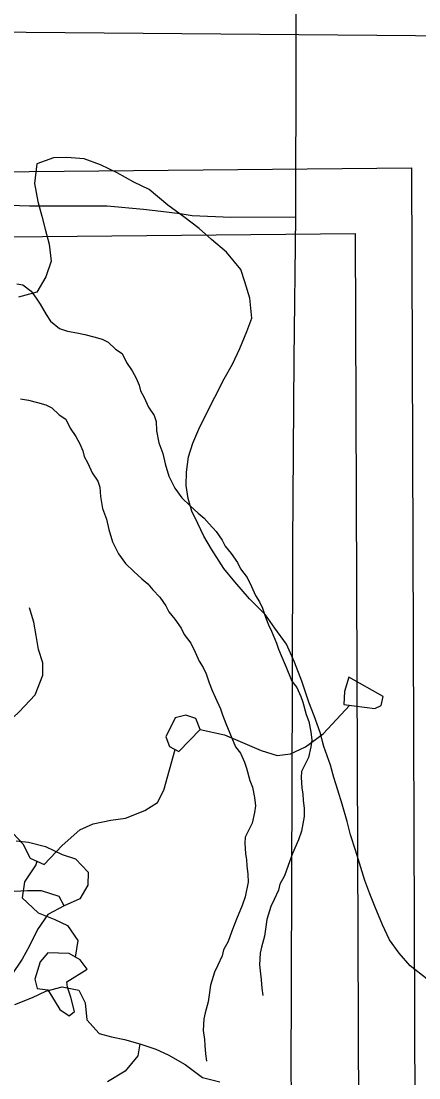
# Model space of a CAD drawing. Extents: x -21.1 to 50.3, y 0 to 22.1.
# Drawn here: x 7.596 to 7.902, y 19.342 to 20.155 of the extents above; entities that cross this region are included whole.
import ezdxf

# ---------------------------------------------------------------- set-up
doc = ezdxf.new("R2010")
doc.units = 0
for name, color, linetype in [('GM_X_City_Street', 7, 'Continuous'), ('GM_X_Major_Lake', 7, 'Continuous'), ('GM_X_Minor_Lake', 7, 'Continuous'), ('GM_X_Minor_River', 7, 'Continuous'), ('GM_X_Section', 7, 'Continuous')]:
    doc.layers.add(name, color=color, linetype=linetype)

msp = doc.modelspace()

# ---------------------------------------------------------------- linework, layer by layer
at = {"layer": 'GM_X_City_Street'}
for points in [[(7.80095, 18.91944), (7.80407, 19.33675), (7.80375, 19.3415), (7.8047, 19.64532), (7.80502, 19.75222), (7.80614, 19.89506), (7.80725, 20.00418), (7.80757, 20.12762), (7.80725, 20.26252), (7.80745, 20.40955)], [(7.45524, 20.01596), (7.48275, 20.01484), (7.51234, 20.01417), (7.53874, 20.01437), (7.57151, 20.01373), (7.60253, 20.01277), (7.652, 20.01277), (7.66218, 20.01262), (7.69033, 20.01023), (7.70354, 20.00864), (7.71849, 20.00673), (7.72771, 20.0053), (7.7573, 20.00403), (7.80725, 20.00418)]]:
    msp.add_lwpolyline(points, dxfattribs=at)
at = {"layer": 'GM_X_Major_Lake'}
for points in [[(7.90849, 19.41803), (7.89523, 19.42827), (7.8869, 19.43813), (7.87932, 19.44837), (7.87402, 19.45975), (7.86834, 19.4734), (7.86418, 19.48365), (7.86039, 19.49388), (7.85623, 19.50716), (7.8532, 19.5174), (7.84942, 19.52915), (7.84677, 19.5394), (7.84299, 19.55267), (7.83958, 19.56329), (7.83655, 19.57315), (7.83391, 19.58263), (7.82899, 19.59704), (7.82596, 19.60766), (7.82142, 19.62056), (7.81725, 19.63118), (7.81196, 19.6471), (7.80628, 19.6619), (7.80022, 19.67555), (7.79113, 19.68806), (7.78393, 19.6983), (7.77181, 19.71044), (7.76045, 19.72371), (7.75211, 19.73395), (7.74264, 19.74874), (7.73658, 19.7586), (7.73204, 19.76846), (7.7275, 19.77794), (7.72447, 19.7878), (7.72296, 19.79767), (7.72334, 19.80791), (7.72486, 19.81966), (7.72828, 19.83028), (7.7336, 19.8428), (7.74498, 19.86556), (7.75219, 19.87959), (7.75864, 19.89097), (7.76433, 19.90311), (7.76965, 19.916), (7.77344, 19.92624), (7.77193, 19.94179), (7.76815, 19.95431), (7.76513, 19.96379), (7.75414, 19.97706), (7.74239, 19.98692), (7.73292, 19.99527), (7.72118, 20.00437), (7.70905, 20.01309), (7.69465, 20.02522), (7.6829, 20.03091), (7.67002, 20.03812), (7.65714, 20.04418), (7.64463, 20.04873), (7.63136, 20.04987), (7.62113, 20.04949), (7.60824, 20.04494), (7.60633, 20.02976), (7.60898, 20.01611), (7.612, 20.00473), (7.61465, 19.99487), (7.61768, 19.98312), (7.61919, 19.97022), (7.61501, 19.95808), (7.60818, 19.94633), (7.59416, 19.94253)], [(7.59242, 19.52458), (7.60189, 19.52344), (7.61478, 19.52003), (7.62766, 19.51396), (7.63789, 19.51055), (7.64774, 19.50031), (7.64736, 19.49045), (7.64129, 19.47983), (7.62916, 19.47451), (7.61664, 19.46769), (7.60868, 19.45631), (7.60261, 19.44379), (7.59691, 19.43355), (7.58857, 19.42103)], [(7.59121, 19.39866), (7.60486, 19.40397), (7.6151, 19.4089), (7.62761, 19.41231), (7.64049, 19.40966), (7.64542, 19.3998), (7.64655, 19.3869), (7.65602, 19.37629), (7.66549, 19.37363), (7.67572, 19.37174), (7.68747, 19.36833), (7.6996, 19.36415), (7.70908, 19.35998), (7.72234, 19.3524), (7.7356, 19.34254), (7.74886, 19.33913)]]:
    msp.add_lwpolyline(points, dxfattribs=at)
at = {"layer": 'GM_X_Minor_Lake'}
for points in [[(7.86812, 19.62615), (7.87303, 19.62848), (7.87449, 19.63533), (7.84817, 19.65029), (7.84485, 19.63924), (7.84418, 19.62935)], [(7.84418, 19.62935), (7.86812, 19.62615)], [(7.73392, 19.61008), (7.73043, 19.6184), (7.72282, 19.62099), (7.71449, 19.61901), (7.70741, 19.60451), (7.71014, 19.59693), (7.71738, 19.5932)], [(7.71738, 19.5932), (7.73392, 19.61008)], [(7.64678, 19.42573), (7.6414, 19.4329), (7.63301, 19.43776), (7.61668, 19.43837), (7.61068, 19.43147), (7.60662, 19.41813), (7.60858, 19.41093), (7.61656, 19.40987), (7.62581, 19.39475), (7.63306, 19.38988), (7.6372, 19.39334), (7.63445, 19.40434), (7.63172, 19.41191), (7.63131, 19.41609)], [(7.63131, 19.41609), (7.64678, 19.42573)]]:
    msp.add_lwpolyline(points, dxfattribs=at)
at = {"layer": 'GM_X_Minor_River'}
for points in [[(7.59274, 19.95266), (7.59731, 19.95193), (7.60381, 19.94703), (7.60765, 19.94173), (7.61072, 19.93719), (7.61533, 19.92924), (7.61879, 19.92394), (7.62567, 19.91828), (7.63177, 19.91641), (7.63901, 19.91493), (7.64511, 19.91382), (7.65197, 19.91196), (7.65845, 19.9101), (7.66303, 19.90784), (7.66877, 19.90256), (7.67374, 19.89917), (7.6772, 19.89235), (7.68143, 19.88591), (7.6845, 19.88023), (7.68682, 19.87493), (7.68798, 19.87037), (7.69068, 19.86545), (7.69414, 19.85787), (7.69837, 19.85144), (7.69991, 19.84689), (7.70033, 19.83967), (7.70191, 19.83056), (7.705, 19.82222), (7.70695, 19.81425), (7.70967, 19.80477), (7.71428, 19.79568), (7.71966, 19.78811), (7.72616, 19.78207), (7.73228, 19.7764), (7.73687, 19.77263), (7.7407, 19.76809), (7.74606, 19.76242), (7.75067, 19.75561)], [(7.59572, 19.86441), (7.60182, 19.86331), (7.60868, 19.86145), (7.61516, 19.85958), (7.61974, 19.85733), (7.62548, 19.85204), (7.63045, 19.84865), (7.63392, 19.84183), (7.63814, 19.8354), (7.64121, 19.82972), (7.64353, 19.82441), (7.6447, 19.81986), (7.64739, 19.81493), (7.65085, 19.80736), (7.65508, 19.80092), (7.65663, 19.79637), (7.65705, 19.78915), (7.65862, 19.78004), (7.66171, 19.77171), (7.66366, 19.76374), (7.66638, 19.75425), (7.67099, 19.74516), (7.67637, 19.73759), (7.68287, 19.73155), (7.68899, 19.72589), (7.69358, 19.72211), (7.69741, 19.71757), (7.70277, 19.71191), (7.70738, 19.70509)], [(7.75067, 19.75561), (7.75298, 19.75106), (7.75758, 19.74539), (7.76256, 19.73858), (7.76488, 19.73366), (7.76986, 19.72684), (7.77333, 19.72002), (7.77641, 19.7132), (7.77948, 19.70828), (7.78179, 19.70336), (7.78411, 19.69653), (7.78643, 19.69047), (7.78874, 19.68554), (7.7926, 19.67645), (7.79415, 19.67189), (7.79685, 19.66507), (7.79994, 19.65787), (7.80418, 19.64726), (7.80802, 19.64234), (7.8111, 19.63552), (7.81265, 19.63097), (7.81537, 19.62148), (7.8173, 19.61618), (7.81886, 19.60821), (7.81966, 19.60175), (7.81893, 19.59681), (7.81707, 19.58844), (7.8118, 19.57778), (7.81145, 19.57322), (7.81187, 19.56524), (7.81266, 19.5603), (7.81307, 19.55575), (7.81386, 19.5493), (7.8139, 19.54322), (7.81168, 19.53181), (7.80943, 19.52534), (7.80492, 19.51468), (7.80154, 19.50554), (7.79854, 19.49755), (7.79515, 19.49107), (7.79404, 19.4865), (7.79065, 19.47927), (7.78802, 19.47393), (7.78503, 19.46404), (7.78393, 19.45644), (7.78319, 19.45111), (7.78096, 19.44274), (7.77984, 19.43818), (7.77951, 19.42906), (7.78031, 19.42223), (7.78072, 19.41767), (7.78113, 19.41121), (7.78193, 19.40552)], [(7.57156, 19.59988), (7.58117, 19.61118), (7.59458, 19.62358), (7.60686, 19.63675), (7.61271, 19.65189), (7.61281, 19.66138), (7.6095, 19.67167), (7.60771, 19.68233), (7.60592, 19.6926), (7.60262, 19.70365)], [(7.70738, 19.70509), (7.70969, 19.70055), (7.71429, 19.69487), (7.71927, 19.68806), (7.72159, 19.68314), (7.72657, 19.67633), (7.73004, 19.66951), (7.73312, 19.66269), (7.73619, 19.65777), (7.73851, 19.65284), (7.74083, 19.64601), (7.74314, 19.63995), (7.74545, 19.63502), (7.74931, 19.62593), (7.75086, 19.62138), (7.75356, 19.61455), (7.75665, 19.60735), (7.76089, 19.59674), (7.76473, 19.59182), (7.76781, 19.585), (7.76936, 19.58045), (7.77208, 19.57097), (7.77401, 19.56566), (7.77558, 19.55769), (7.77637, 19.55124), (7.77564, 19.54629), (7.77378, 19.53793), (7.76851, 19.52726), (7.76816, 19.5227), (7.76858, 19.51472), (7.76937, 19.50979), (7.76978, 19.50523), (7.77057, 19.49878), (7.77061, 19.4927), (7.76839, 19.48129), (7.76614, 19.47482), (7.76163, 19.46416), (7.75826, 19.45502), (7.75526, 19.44703), (7.75187, 19.44055), (7.75075, 19.43599), (7.74736, 19.42875), (7.74473, 19.42342), (7.74174, 19.41352), (7.74064, 19.40592), (7.73991, 19.4006), (7.73767, 19.39223), (7.73655, 19.38766), (7.73622, 19.37854), (7.73702, 19.37171), (7.73743, 19.36715), (7.73785, 19.3607), (7.73864, 19.355)], [(7.73392, 19.61008), (7.75255, 19.60607), (7.76627, 19.60012), (7.78075, 19.5938), (7.79292, 19.59011), (7.80316, 19.59135), (7.81487, 19.59678), (7.82844, 19.60678), (7.84891, 19.62872)], [(7.58623, 19.53421), (7.59734, 19.52216), (7.60313, 19.5112), (7.6138, 19.50635), (7.62771, 19.52093), (7.64126, 19.53283), (7.65147, 19.53749), (7.6651, 19.54028), (7.67647, 19.5419), (7.69122, 19.54774), (7.70103, 19.55391), (7.70588, 19.56346), (7.71469, 19.59458)], [(7.6081, 19.50894), (7.60735, 19.50591), (7.59874, 19.49292), (7.59695, 19.48074), (7.6092, 19.46907), (7.62215, 19.46388), (7.63167, 19.45941), (7.63975, 19.4477), (7.63773, 19.43502)], [(7.62916, 19.47451), (7.62537, 19.48172), (7.61173, 19.48589), (7.60111, 19.48589), (7.59088, 19.48551)], [(7.68747, 19.36833), (7.68595, 19.35922), (7.67609, 19.34747), (7.66244, 19.33912)]]:
    msp.add_lwpolyline(points, dxfattribs=at)
at = {"layer": 'GM_X_Section'}
for points in [[(7.44997, 20.14748), (8.46844, 20.13891), (8.46716, 19.13592), (7.45853, 19.14217)], [(6.88082, 20.03211), (7.89619, 20.04203), (7.90002, 19.02624), (7.83142, 19.02525), (6.88772, 19.01332)], [(6.83753, 19.9816), (7.8529, 19.99152), (7.85673, 18.97573), (7.78814, 18.97473), (6.84443, 18.96281)]]:
    msp.add_lwpolyline(points, close=True, dxfattribs=at)

doc.saveas('drawing.dxf')
